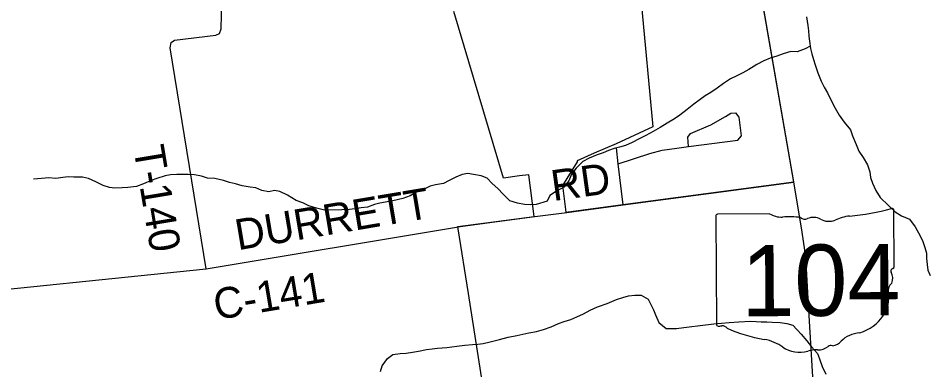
# Model space of a CAD drawing. Extents: x 114843 to 284848, y 317643 to 566895.
# Drawn here: x 190810 to 199714, y 323758 to 327190 of the extents above; entities that cross this region are included whole.
import ezdxf

# ---------------------------------------------------------------- set-up
doc = ezdxf.new("R2010")
doc.units = 0
for name, color, linetype in [('GM_X_Corporation', 7, 'Continuous'), ('GM_X_County_Road', 7, 'Continuous'), ('GM_X_County_Road_Text', 7, 'Continuous'), ('GM_X_County_Text', 7, 'Continuous'), ('GM_X_Minor_River', 7, 'Continuous'), ('GM_X_State_Location', 7, 'Continuous'), ('GM_X_State_Route', 7, 'Continuous'), ('GM_X_State_Shield', 7, 'Continuous'), ('GM_X_Township_Road', 7, 'Continuous'), ('GM_X_Township_Road_Text', 7, 'Continuous')]:
    doc.layers.add(name, color=color, linetype=linetype)

msp = doc.modelspace()

# ---------------------------------------------------------------- linework, layer by layer
at = {"layer": 'GM_X_Corporation'}
for points in [[(196896.1, 327346.2), (197009.5, 326130.6), (196651.8, 325963.8), (196434.6, 325874.1), (196268.3, 325798.8), (196270, 325787), (196125.3, 325557.2), (196158.9, 325296.1), (196716.6, 325370.1), (198384.5, 325593.7), (198040, 327580.2)], [(195343.7, 323626.2), (195208.9, 324501.5), (195107.4, 325135.6), (195103.8, 325156.1), (195850.9, 325255.2), (195797.9, 325662.2), (195707, 325650.2), (195550.3, 325629.6), (195064.2, 327257.2)]]:
    msp.add_lwpolyline(points, dxfattribs=at)
at = {"layer": 'GM_X_County_Road'}
msp.add_line((192647.1, 324742.7), (195089.3, 325150.6), dxfattribs=at)
for points in [[(196169.1, 325294.7), (196717.8, 325367.3), (198385.7, 325590.9)], [(195855, 325253.6), (195933.9, 325263.7), (196169.1, 325294.7)], [(195089.3, 325150.6), (195105, 325153.3), (195439.5, 325200.4), (195855, 325253.6)], [(189896.7, 324469.4), (189911.4, 324462.7), (192647.1, 324742.7)]]:
    msp.add_lwpolyline(points, dxfattribs=at)
at = {"layer": 'GM_X_Minor_River'}
for points in [[(198508.1, 327203.7), (198523.5, 327117.7), (198530.3, 327065.7), (198533.2, 327015.6), (198540, 326965.6), (198549.2, 326893.5), (198562, 326843.6), (198578.9, 326785.7), (198593.8, 326733.8), (198619, 326656), (198652.3, 326576.4), (198681.3, 326516.7), (198716.2, 326461.1), (198751.4, 326385.5), (198790.6, 326311.9), (198827.7, 326242.4), (198878.8, 326175), (198938, 326099.8), (198958.9, 326042), (198996.3, 325956.4), (199021.3, 325892.6), (199062.3, 325831.2), (199105.5, 325759.7), (199128.6, 325689.9), (199133.5, 325635.8), (199154.4, 325580), (199187.6, 325508.4), (199228.7, 325440.9), (199309.9, 325362), (199376.9, 325301), (199437.5, 325259.9), (199516, 325227.1), (199571.2, 325153.8), (199604.1, 325096.2), (199641.3, 325020.6), (199666.5, 324950.9), (199681.4, 324897), (199682.3, 324842.8), (199687.2, 324786.8), (199696.1, 324730.8), (199719, 324677)], [(198546, 326918.3), (198497.2, 326890.6), (198419.7, 326863.3), (198355.7, 326864.2), (198280.1, 326842.9), (198220.5, 326819.8), (198154.9, 326800.7), (198091.3, 326775.5), (198024, 326738.3), (197946.8, 326688.9), (197887.3, 326657.8), (197829.8, 326628.8), (197768.4, 326597.6), (197697.2, 326552.3), (197637.9, 326507.2), (197574.7, 326464), (197521.2, 326431), (197469.8, 326398.1), (197408.6, 326350.9), (197343.5, 326297.7), (197272.4, 326244.4), (197221, 326209.4), (197149.8, 326166.1), (197080.5, 326122.8), (197013.2, 326085.6), (196939.9, 326044.3), (196876.4, 326013.1), (196807.1, 325975.9), (196741.6, 325946.7), (196683.8, 325931.7), (196632.1, 325918.8), (196574.5, 325897.7), (196522.9, 325874.8), (196465.2, 325857.8), (196385.8, 325824.4), (196324.3, 325791.3), (196259.4, 325726), (196214.4, 325667.1), (196189.5, 325602.5), (196140.5, 325539.5), (196067.2, 325500.2), (196001.9, 325461), (195974.8, 325404.4), (195869.4, 325370.5), (195811.5, 325369.5), (195755.5, 325372.6), (195685.3, 325385.5), (195613, 325406.3), (195547.9, 325473.4), (195493, 325528.7), (195440.3, 325577.9), (195389.4, 325629.2), (195333.1, 325652.3), (195256.9, 325663.1), (195202.8, 325674.2), (195147, 325665.2), (195085.4, 325638.1), (195020, 325605), (194964.5, 325575.9), (194886.8, 325562.6), (194835, 325549.7), (194781.5, 325524.8), (194700, 325491.3), (194636.6, 325456.2), (194565.1, 325430.9), (194467.5, 325407.2), (194342, 325383), (194288.2, 325372.1), (194222.7, 325344.9), (194158.8, 325337.8), (194099, 325328.8), (194047.1, 325323.9), (193969.2, 325318.6), (193801.4, 325315.8), (193723.1, 325334.6), (193648.7, 325359.4), (193588.3, 325388.5), (193523.9, 325409.4), (193439.1, 325464.2), (193366.6, 325499.1), (193312.4, 325508.2), (193256.7, 325495.2), (193190.5, 325508.1), (193132.1, 325535.2), (193076, 325540.3), (192995.9, 325553), (192931.5, 325574), (192873.4, 325585.1), (192815.1, 325606.1), (192728.8, 325624.8), (192658.8, 325629.6), (192600.5, 325646.7), (192532.3, 325659.6), (192468.3, 325664.5), (192416.3, 325665.6), (192358.3, 325664.7), (192296.4, 325659.6), (192244.6, 325650.7), (192165.1, 325625.4), (192109.4, 325604.4), (192034, 325573)], [(192034, 325573), (191966.4, 325547.8), (191880.7, 325536.4), (191824.7, 325533.4), (191754.8, 325530.2), (191700.7, 325537.4), (191640.5, 325556.4), (191567.9, 325593.3), (191495.4, 325624.2), (191439.2, 325637.3), (191353.2, 325639.8), (191297.2, 325642.9), (191245.4, 325634), (191175.5, 325626.8), (191107.5, 325631.7), (191035.6, 325624.5), (190959.8, 325619.2)], [(194346.9, 323740.6), (194366, 323797.1), (194416.8, 323868.1), (194470.1, 323907.1), (194540, 323916.3), (194597.8, 323921.3), (194661.7, 323930.4), (194719.5, 323939.4), (194797.2, 323954.7), (194853.1, 323961.7), (194904.9, 323968.6), (194994.8, 323976.1), (195092.5, 323987.7), (195172.3, 323997.1), (195246.2, 324004.4), (195300.1, 324009.3), (195351.9, 324016.2), (195419.7, 324029.3), (195509.2, 324054.9), (195596.8, 324076.4), (195678.5, 324093.8), (195738.3, 324106.9), (195796, 324119.9), (195873.7, 324133.2), (195941.4, 324150.4), (196015, 324175.7), (196086.4, 324209), (196142, 324230), (196207.7, 324249.1), (196267.2, 324274.2), (196332.7, 324305.3), (196396.1, 324340.5), (196469.5, 324371.8), (196563, 324403.5), (196652.3, 324443.1), (196713.9, 324464.1), (196769.6, 324479.1), (196831.5, 324486.2), (196893.5, 324485.2), (196962, 324448.3), (197015.7, 324344.9), (197034.6, 324293.1), (197065.7, 324219.4), (197138.7, 324160.4), (197240.6, 324160.1), (197310.4, 324171.3), (197364.3, 324176.2), (197472, 324190.1), (197603.7, 324206.3), (197679.6, 324213.6), (197753.4, 324220.9), (197849.3, 324226.5), (197961.1, 324232.4), (198017.1, 324229.3), (198067.2, 324226.1), (198123.1, 324225.1), (198175.1, 324223.9), (198251.2, 324219.2), (198317.3, 324210.3), (198377.5, 324195.2), (198458.9, 324106.4), (198512, 324041.1), (198556.9, 323981.7), (198618, 323916.5), (198636.8, 323864.7), (198664, 323789), (198699.2, 323715.3)]]:
    msp.add_lwpolyline(points, dxfattribs=at)
at = {"layer": 'GM_X_State_Route'}
for points in [[(198385.7, 325590.9), (198076.2, 327369.7), (198042.5, 327568.9)], [(198637.8, 322597.6), (198525.3, 324449.7), (198508, 324748.4), (198493.5, 324925.4), (198468.6, 325102.4), (198426.5, 325359), (198385.7, 325590.9)]]:
    msp.add_lwpolyline(points, dxfattribs=at)
at = {"layer": 'GM_X_State_Shield'}
for p, q in [((197622.6, 325259.3), (197630.2, 324202.6)), ((198149.2, 325281.3), (197639.6, 325277.6)), ((199366.5, 324763.4), (199362.5, 325316.2)), ((199366.3, 324763.6), (199366.5, 324763.4))]:
    msp.add_line(p, q, dxfattribs=at)
for centre, major_axis, ratio, start_param, end_param in [((197642.5, 325261.7), (20.2, 0.1), 0.8, 1.712693, 3.28349), ((198269.7, 325404.8), (195.6, 1.4), 0.8, 4.042523, 4.731795), ((198980.5, 324964.5), (371.3, 2.7), 0.8, 1.699011, 2.107814), ((198732.4, 326726.2), (1845.6, 13.3), 0.800001, 4.814395, 5.042369), ((199343.2, 325318.4), (19.4, 0.1), 0.8, 6.141152, 7.989035), ((198339.7, 324689.4), (702, 5.1), 0.8, 1.404758, 1.657858), ((198494.9, 325273.3), (56.4, 0.4), 0.8, 3.836095, 5.185415), ((198578.6, 325151.8), (117.3, 0.8), 0.8, 0.950623, 2.079405), ((198728.8, 325320.4), (141.1, 1), 0.8, 4.081561, 5.145723), ((199362.3, 324722.8), (30, 0.2), 0.8, 1.883978, 3.671073), ((199345.9, 324761.1), (20.7, 0.1), 0.8, 5.05454, 6.418171), ((199172.1, 324651.6), (180, 1.3), 0.8, 5.934695, 6.695948), ((199437.6, 324532.6), (131, 0.9), 0.8, 2.387724, 3.262537), ((198852.2, 324458.1), (461.6, 3.3), 0.8, 5.101753, 6.440018), ((197650.3, 324200.4), (20.3, 0.1), 0.8, 3.00124, 4.508301), ((197685.6, 324142), (56, 0.4), 0.8, 0.519207, 1.627899), ((197652.6, 324308.6), (155.2, 1.1), 0.8, 4.665946, 4.897461), ((198385.4, 325096.5), (1332.8, 9.6), 0.8, 4.195996, 4.48896), ((199050.7, 323916.2), (252.8, 1.8), 0.8, 1.647645, 2.488434), ((197997.9, 323730.5), (417, 3), 0.8, 0.823519, 1.323588), ((198729, 324108.1), (149.1, 1.1), 0.8, 4.937069, 5.64225), ((198445.9, 324142.3), (264.6, 1.9), 0.8, 4.026481, 4.996735), ((198601.4, 323778), (217.4, 1.6), 0.8, 1.495662, 1.94098), ((198618.7, 324064.4), (141, 1), 0.8, 4.691044, 5.507374), ((198747, 323963), (39.7, 0.3), 0.8, 1.147584, 2.315152)]:
    msp.add_ellipse(centre, major_axis=major_axis, ratio=ratio, start_param=start_param, end_param=end_param, dxfattribs=at)
at = {"layer": 'GM_X_Township_Road'}
for points in [[(192647.1, 324742.7), (192294.4, 326902.1), (192304.7, 326954.1), (192334.8, 326976), (192741, 327023.7), (192777.1, 327041.5), (192791.3, 327087.5), (192813.2, 327909.5), (192870.4, 329806.3)], [(196670.1, 325769.2), (196980.6, 325869.6), (197100.8, 325900.9), (197242.9, 325922.2), (197356.8, 325936.9), (197837.2, 325998.9), (197873.5, 326040.7), (197850.5, 326223.2), (197818.7, 326267.4)], [(197356.8, 325936.9), (197351.4, 326029.7), (197375.6, 326063.6), (197574.1, 326148.6), (197718.5, 326229.9), (197770.7, 326263.7), (197818.7, 326267.4)], [(196717.8, 325367.3), (196670.1, 325769.2), (196652.9, 325925.5)]]:
    msp.add_lwpolyline(points, dxfattribs=at)

# ---------------------------------------------------------------- texts
at = {"layer": 'GM_X_County_Road_Text'}
for s, rotation, p in [('RD', 7.84431, (196035.6, 325404.9)), ('DURRETT', 9.55651, (192955.2, 324924.6)), ('C-141', 9.51328, (192744.5, 324243.3))]:
    msp.add_text(s, height=300.02, rotation=rotation, dxfattribs=at).set_placement(p)
at = {"layer": 'GM_X_County_Text'}
msp.add_text('PICKAWAY COUNTY', height=1000.08, rotation=356.99519, dxfattribs=at).set_placement((195279.2, 327637.7))
at = {"layer": 'GM_X_State_Location'}
for s, p in [('s', (198477.5, 324666.8)), ('r', (198477.4, 324666.8)), ('104', (198125, 324591.5))]:
    msp.add_text(s, height=1, rotation=0.41311, dxfattribs=at).set_placement(p)
at = {"layer": 'GM_X_State_Shield'}
msp.add_text('104', height=696.15, rotation=0.41311, dxfattribs=at).set_placement((197875.3, 324278.9))
at = {"layer": 'GM_X_Township_Road_Text'}
msp.add_text('T-140', height=300.02, rotation=279.45814, dxfattribs=at).set_placement((191933.3, 325924.5))

doc.saveas('drawing.dxf')
